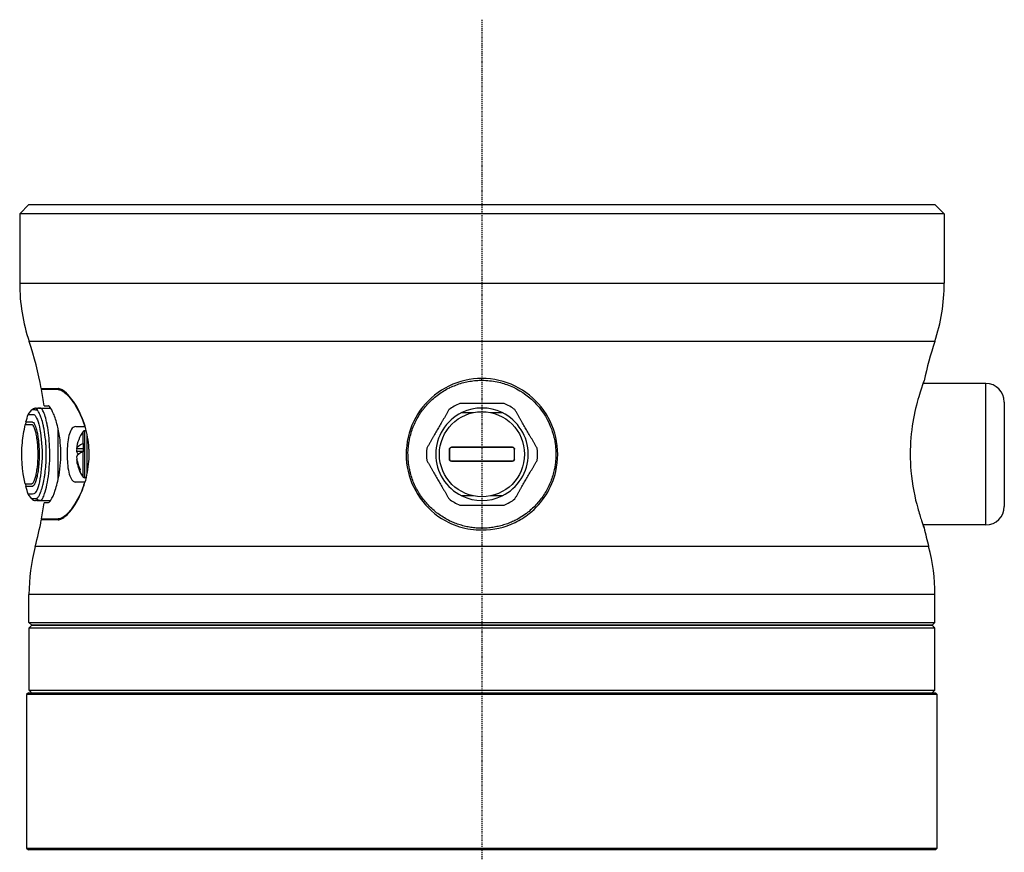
# Model space of a CAD drawing. Header units: millimetres. Extents: x 0 to 7374, y 0 to 4200.
# Tile 510 of 656: x 2853 to 2960, y 2978 to 3068. Entities that reach past the tile are written whole.
import ezdxf

# ---------------------------------------------------------------- set-up
doc = ezdxf.new("R2010")
doc.units = ezdxf.units.MM
doc.header["$LTSCALE"] = 0.2
doc.linetypes.add('CENTER2', pattern=[1.125, 0.75, -0.125, 0.125, -0.125])
doc.layers.add('02_Center Line', color=1, linetype='CENTER2')

# ---------------------------------------------------------------- blocks, each defined once
blk = doc.blocks.new('A$Ceaf76b09')
for p, q in [((18, 2141), (17, 2140)), ((18, 2141), (116, 2141)), ((116, 2141), (117, 2140)), ((117, 2140), (17, 2140)), ((17, 2140), (17, 2132.5)), ((117, 2140), (117, 2132.5)), ((17, 2132.5), (117, 2132.5)), ((115.98, 2126.18), (18.02, 2126.18)), ((67, 2122), (67, 2122.2)), ((121.5, 2121.65), (114.72, 2121.65)), ((121.5, 2106.35), (121.5, 2121.65)), ((19.34, 2121.1), (21.15, 2121.1)), ((21.17, 2121), (19.36, 2121)), ((21.52, 2121), (21.17, 2121)), ((123.5, 2119.65), (123.5, 2108.35)), ((17.92, 2118.3), (18.32, 2118.81)), ((18.78, 2119), (18.95, 2119)), ((19.12, 2119), (19.17, 2119)), ((19.22, 2119), (19.17, 2119)), ((19.23, 2119), (20.35, 2119)), ((19.64, 2119.25), (20.07, 2119.25)), ((21.15, 2111.2), (21.15, 2116.8)), ((23.06, 2117), (24.03, 2117)), ((23.85, 2115.16), (23.85, 2116.46)), ((24.02, 2116.55), (24.02, 2111.45)), ((24.2, 2116.55), (24.02, 2116.55)), ((24.03, 2117), (24.08, 2117)), ((23.9, 2114.29), (23.9, 2115.17)), ((24.3, 2111.89), (24.3, 2116.11)), ((23.9, 2114.58), (23.15, 2114.58)), ((23.9, 2114.31), (23.15, 2114.31)), ((23.85, 2111.54), (23.85, 2114.27)), ((24.5, 2113.44), (24.5, 2114.56)), ((63.49, 2114.55), (63.49, 2113.45)), ((63.5, 2113.45), (63.5, 2114.55)), ((70.3, 2114.76), (63.7, 2114.76)), ((63.7, 2114.75), (70.3, 2114.75)), ((70.5, 2114.55), (70.5, 2113.45)), ((70.51, 2113.45), (70.51, 2114.55)), ((23.19, 2113.42), (23.15, 2113.42)), ((70.3, 2113.25), (63.7, 2113.25)), ((63.7, 2113.24), (70.3, 2113.24)), ((24.03, 2111), (23.06, 2111)), ((24.2, 2111.45), (24.02, 2111.45)), ((24.08, 2111), (24.03, 2111)), ((18.32, 2109.19), (17.92, 2109.7)), ((18.87, 2109), (18.72, 2109)), ((18.95, 2109), (18.87, 2109)), ((19.17, 2109), (19.12, 2109)), ((19.18, 2109), (19.22, 2109)), ((19.23, 2109), (19.23, 2109)), ((19.23, 2109), (20.35, 2109)), ((20.07, 2108.75), (19.64, 2108.75)), ((21.15, 2106.9), (19.34, 2106.9)), ((19.36, 2107), (21.17, 2107)), ((21.52, 2107), (21.17, 2107)), ((121.5, 2106.35), (114.72, 2106.35)), ((115.32, 2104.01), (18.68, 2104.01)), ((116, 2098.83), (18, 2098.83)), ((18, 2095.8), (18, 2098.83)), ((116, 2095.8), (116, 2098.83)), ((18, 2095.8), (116, 2095.8)), ((18.3, 2095.5), (18, 2095.8)), ((18, 2095.2), (18, 2088.5)), ((116, 2095.2), (18, 2095.2)), ((115.7, 2095.5), (18.3, 2095.5)), ((18.3, 2095.5), (115.7, 2095.5)), ((115.7, 2095.5), (116, 2095.8)), ((116, 2088.5), (116, 2095.2)), ((18, 2088.5), (116, 2088.5)), ((17.95, 2088.2), (17.75, 2088)), ((17.75, 2088), (17.75, 2071.4)), ((116.25, 2088), (17.75, 2088)), ((17.95, 2088.2), (17.95, 2088.2)), ((17.95, 2088.2), (116.05, 2088.2)), ((116.25, 2088), (116.05, 2088.2)), ((116.05, 2088.2), (116.05, 2088.2)), ((116.25, 2071.4), (116.25, 2088)), ((17.75, 2071.4), (17.95, 2071.2)), ((17.75, 2071.4), (116.25, 2071.4)), ((17.95, 2071.2), (17.95, 2071.2)), ((116.05, 2071.2), (17.95, 2071.2)), ((116.05, 2071.2), (116.25, 2071.4)), ((116.05, 2071.2), (116.05, 2071.2))]:
    blk.add_line(p, q)
blk.add_circle((67, 2114), 4.6)
for centre, radius, start, end in [((37, 2132.5), 20, 180, 198.4221), ((97, 2132.5), 20, 341.5779, 0), ((-18.54, 2114), 38.54, 10.6154, 18.4221), ((152.54, 2114), 38.54, 161.5779, 168.1025), ((121.5, 2119.65), 2, 0, 90), ((-18.54, 2114), 38.54, 7.829, 10.4642), ((67, 2114), 6, 113.5565, 126.4435), ((67, 2114), 6, 53.5565, 66.4435), ((67, 2114), 5, 115.8419, 244.1581), ((67, 2114), 5, 64.1581, 115.8419), ((67, 2114), 5, 295.8419, 64.1581), ((17.34, 2117.43), 0.35, 319.6572, 12.1362), ((27.5, 2114), 4.4, 145.9771, 159.1747), ((24.02, 2116.35), 0.2, 90, 145.9771), ((67, 2114), 6, 173.5565, 186.4435), ((67, 2114), 6, 353.5565, 6.4435), ((27.5, 2114), 4.4, 200.8253, 214.0229), ((24.02, 2111.65), 0.2, 214.0229, 270), ((17.34, 2110.57), 0.35, 347.8638, 40.3422), ((-18.54, 2114), 38.54, 349.5358, 352.171), ((67, 2114), 6, 233.5565, 246.4435), ((67, 2114), 5, 244.1581, 295.8419), ((67, 2114), 6, 293.5565, 306.4435), ((121.5, 2108.35), 2, 270, 0), ((-18.54, 2114), 38.54, 344.9802, 349.3846), ((152.54, 2114), 38.54, 191.8963, 195.0198), ((38, 2098.83), 20, 164.9802, 180), ((96, 2098.83), 20, 0, 15.0198)]:
    blk.add_arc(centre, radius, start, end)
for centre, major_axis, ratio, start_param, end_param in [((19.17, 2118.5), (-0.002, 0.5), 0.988949, 6.280113, 7.249911), ((27.5, 2114.14), (-4.38, 0), 0.955293, 5.934654, 6.177288), ((27.5, 2114.44), (-4.38, 0), 0.295662, 5.697677, 6.177288), ((27.5, 2113.86), (-4.38, 0), 0.955293, 6.111212, 6.177288), ((27.5, 2114.44), (-4.38, 0), 0.295662, 0.105897, 0.348531), ((27.5, 2113.56), (-4.38, 0), 0.295662, 5.697677, 6.177288), ((63.49, 2114.55), (0.01, 0), 0.052387, 0, 1.893438), ((63.7, 2114.76), (0, -0.01), 0.298808, 4.643681, 6.283185), ((27.5, 2114.14), (-4.38, 0), 0.955293, 0.105897, 0.436529), ((27.5, 2113.86), (-4.38, 0), 0.955293, 0.105897, 0.436529), ((63.49, 2113.45), (0.01, 0), 0.052387, 4.389747, 6.283185), ((63.7, 2113.24), (0, 0.01), 0.298808, 0, 1.639504), ((27.5, 2112.23), (-3.99, 0), 0.295662, 6.167073, 6.399298), ((18.66, 2109.39), (0.398, -0.192), 0.854562, 4.195397, 5.227472), ((18.66, 2109.39), (0.398, -0.192), 0.854562, 5.227472, 5.229381)]:
    blk.add_ellipse(centre, major_axis=major_axis, ratio=ratio, start_param=start_param, end_param=end_param)
for points, knots in [([(67, 2122.2), (65.76, 2122.2), (63.3, 2121.62), (60.38, 2119.29), (58.74, 2115.92), (58.73, 2110.8), (61.77, 2107), (65.35, 2105.89), (66.59, 2105.81), (67, 2105.81)], [0, 0, 0, 0, 0.3636, 0.727201, 1.090801, 1.454402, 2.181602, 2.424003, 2.545461, 2.545461, 2.545461, 2.545461]), ([(75, 2114), (75, 2113.82), (74.99, 2113.64), (74.98, 2113.47), (74.97, 2113.29), (74.95, 2113.11), (74.93, 2112.94), (74.91, 2112.77), (74.88, 2112.59), (74.84, 2112.42), (74.83, 2112.34), (74.81, 2112.26), (74.79, 2112.18), (74.74, 2111.96), (74.68, 2111.74), (74.61, 2111.53), (74.54, 2111.32), (74.46, 2111.11), (74.38, 2110.9), (74.29, 2110.7), (74.2, 2110.5), (74.09, 2110.3), (73.99, 2110.11), (73.88, 2109.91), (73.76, 2109.72), (73.64, 2109.53), (73.51, 2109.35), (73.37, 2109.17), (73.24, 2108.99), (73.1, 2108.82), (72.95, 2108.65), (72.8, 2108.48), (72.64, 2108.32), (72.47, 2108.17), (72.31, 2108.01), (72.14, 2107.86), (71.96, 2107.72), (71.75, 2107.56), (71.54, 2107.4), (71.31, 2107.26), (71.09, 2107.12), (70.86, 2106.99), (70.62, 2106.87), (70.57, 2106.84), (70.51, 2106.81), (70.45, 2106.78), (70.27, 2106.7), (70.09, 2106.62), (69.91, 2106.55), (69.72, 2106.47), (69.53, 2106.41), (69.34, 2106.35), (69.15, 2106.29), (68.96, 2106.24), (68.77, 2106.2), (68.57, 2106.16), (68.38, 2106.12), (68.18, 2106.09), (67.98, 2106.06), (67.78, 2106.04), (67.58, 2106.02), (67.39, 2106.01), (67.19, 2106), (66.99, 2106), (66.79, 2106), (66.59, 2106.01), (66.39, 2106.02), (66.19, 2106.04), (66, 2106.06), (65.81, 2106.09), (65.61, 2106.12), (65.41, 2106.15), (65.21, 2106.2), (65.02, 2106.24), (64.82, 2106.3), (64.63, 2106.36), (64.44, 2106.42), (64.25, 2106.48), (64.06, 2106.56), (63.88, 2106.63), (63.71, 2106.7), (63.54, 2106.78), (63.33, 2106.88), (63.13, 2106.99), (62.94, 2107.11), (62.74, 2107.22), (62.55, 2107.35), (62.37, 2107.48), (62.18, 2107.61), (62, 2107.75), (61.83, 2107.9), (61.66, 2108.04), (61.49, 2108.2), (61.33, 2108.36), (61.17, 2108.52), (61.02, 2108.69), (60.88, 2108.86), (60.73, 2109.03), (60.59, 2109.21), (60.46, 2109.4), (60.33, 2109.58), (60.21, 2109.77), (60.1, 2109.96), (59.98, 2110.16), (59.88, 2110.36), (59.78, 2110.56), (59.68, 2110.76), (59.59, 2110.97), (59.52, 2111.18), (59.44, 2111.38), (59.37, 2111.6), (59.3, 2111.81), (59.27, 2111.94), (59.24, 2112.06), (59.21, 2112.19), (59.17, 2112.36), (59.14, 2112.52), (59.11, 2112.69), (59.08, 2112.86), (59.06, 2113.03), (59.04, 2113.2), (59.02, 2113.37), (59.01, 2113.54), (59.01, 2113.71), (59, 2113.88), (59, 2114.06), (59, 2114.24), (59.01, 2114.41), (59.02, 2114.58), (59.04, 2114.75), (59.05, 2114.92), (59.07, 2115.09), (59.1, 2115.26), (59.13, 2115.43), (59.16, 2115.59), (59.2, 2115.76), (59.2, 2115.78), (59.2, 2115.8), (59.21, 2115.81), (59.26, 2116.03), (59.32, 2116.25), (59.39, 2116.47), (59.46, 2116.69), (59.54, 2116.9), (59.63, 2117.11), (59.72, 2117.32), (59.82, 2117.53), (59.92, 2117.73), (60.03, 2117.93), (60.15, 2118.13), (60.27, 2118.33), (60.4, 2118.52), (60.53, 2118.71), (60.67, 2118.89), (60.7, 2118.94), (60.74, 2118.98), (60.77, 2119.02), (60.92, 2119.2), (61.07, 2119.37), (61.23, 2119.54), (61.39, 2119.71), (61.57, 2119.88), (61.75, 2120.04), (61.92, 2120.19), (62.1, 2120.33), (62.29, 2120.47), (62.48, 2120.6), (62.67, 2120.73), (62.87, 2120.85), (63.06, 2120.97), (63.27, 2121.08), (63.48, 2121.18), (63.5, 2121.19), (63.52, 2121.2), (63.54, 2121.21), (63.75, 2121.31), (63.96, 2121.4), (64.18, 2121.48), (64.4, 2121.57), (64.63, 2121.64), (64.86, 2121.71), (65.08, 2121.77), (65.3, 2121.82), (65.52, 2121.86), (65.75, 2121.9), (65.97, 2121.94), (66.2, 2121.96), (66.43, 2121.98), (66.65, 2122), (66.88, 2122), (66.92, 2122), (66.96, 2122), (67, 2122)], [-3.818301, -3.818301, -3.818301, -3.818301, -3.765659, -3.765659, -3.765659, -3.713004, -3.713004, -3.713004, -3.660299, -3.660299, -3.660299, -3.636004, -3.636004, -3.636004, -3.567829, -3.567829, -3.567829, -3.500803, -3.500803, -3.500803, -3.433482, -3.433482, -3.433482, -3.365891, -3.365891, -3.365891, -3.297069, -3.297069, -3.297069, -3.228939, -3.228939, -3.228939, -3.159771, -3.159771, -3.159771, -3.090603, -3.090603, -3.090603, -3.009345, -3.009345, -3.009345, -2.927961, -2.927961, -2.927961, -2.908803, -2.908803, -2.908803, -2.847955, -2.847955, -2.847955, -2.787155, -2.787155, -2.787155, -2.726395, -2.726395, -2.726395, -2.665664, -2.665664, -2.665664, -2.604946, -2.604946, -2.604946, -2.544238, -2.544238, -2.544238, -2.483514, -2.483514, -2.483514, -2.424003, -2.424003, -2.424003, -2.362505, -2.362505, -2.362505, -2.300991, -2.300991, -2.300991, -2.239419, -2.239419, -2.239419, -2.181602, -2.181602, -2.181602, -2.112138, -2.112138, -2.112138, -2.042646, -2.042646, -2.042646, -1.973185, -1.973185, -1.973185, -1.903887, -1.903887, -1.903887, -1.834754, -1.834754, -1.834754, -1.765835, -1.765835, -1.765835, -1.697175, -1.697175, -1.697175, -1.628984, -1.628984, -1.628984, -1.561097, -1.561097, -1.561097, -1.49372, -1.49372, -1.49372, -1.454402, -1.454402, -1.454402, -1.403469, -1.403469, -1.403469, -1.352578, -1.352578, -1.352578, -1.301714, -1.301714, -1.301714, -1.248986, -1.248986, -1.248986, -1.198123, -1.198123, -1.198123, -1.147252, -1.147252, -1.147252, -1.096342, -1.096342, -1.096342, -1.090801, -1.090801, -1.090801, -1.022692, -1.022692, -1.022692, -0.953977, -0.953977, -0.953977, -0.884447, -0.884447, -0.884447, -0.814488, -0.814488, -0.814488, -0.744003, -0.744003, -0.744003, -0.727201, -0.727201, -0.727201, -0.656927, -0.656927, -0.656927, -0.583596, -0.583596, -0.583596, -0.51284, -0.51284, -0.51284, -0.442024, -0.442024, -0.442024, -0.371225, -0.371225, -0.371225, -0.3636, -0.3636, -0.3636, -0.293286, -0.293286, -0.293286, -0.219965, -0.219965, -0.219965, -0.150336, -0.150336, -0.150336, -0.081024, -0.081024, -0.081024, -0.012215, -0.012215, -0.012215, 0, 0, 0, 0]), ([(67, 2105.81), (68.24, 2105.81), (70.09, 2106.23), (73.2, 2108.19), (75.27, 2111.43), (75.26, 2115.91), (73.62, 2119.29), (70.72, 2121.62), (68.24, 2122.2), (67, 2122.2)], [2.545595, 2.545595, 2.545595, 2.545595, 2.908803, 3.090603, 3.636004, 3.999605, 4.363205, 4.726805, 5.090406, 5.090406, 5.090406, 5.090406]), ([(67, 2122), (67.55, 2122), (68.1, 2121.94), (69.12, 2121.73), (69.59, 2121.58), (71.01, 2121), (71.89, 2120.41), (73.39, 2118.93), (73.99, 2118.04), (74.55, 2116.67), (74.68, 2116.27), (74.82, 2115.69), (74.86, 2115.51), (74.94, 2115.05), (74.97, 2114.77), (75, 2114.33), (75, 2114.16), (75, 2114)], [-1.267266, -1.267266, -1.267266, -1.267266, -1.101744, -1.101744, -0.954787, -0.954787, -0.637614, -0.637614, -0.314912, -0.314912, -0.188268, -0.188268, -0.134609, -0.134609, -0.049442, -0.049442, -0.000035, -0.000035, -0.000035, -0.000035]), ([(114.83, 2121.95), (114.83, 2121.95), (114.61, 2121.39), (113.89, 2119.13), (113.3, 2115.86), (113.3, 2111.73), (113.99, 2108.54), (114.57, 2106.75), (114.8, 2106.14), (114.83, 2106.05), (114.83, 2106.05)], [0, 0, 0, 0, 0.352031, 0.704063, 1.056094, 1.408126, 1.877501, 2.112189, 2.346877, 2.464594, 2.464594, 2.464594, 2.464594]), ([(21.15, 2106.9), (21.27, 2106.9), (21.4, 2106.94), (21.84, 2107.16), (22.2, 2107.49), (22.95, 2108.45), (23.35, 2109.1), (23.96, 2110.54), (24.19, 2111.28), (24.47, 2112.81), (24.54, 2113.58), (24.48, 2115.18), (24.36, 2115.97), (23.93, 2117.59), (23.6, 2118.36), (22.86, 2119.7), (22.45, 2120.24), (21.75, 2120.9), (21.45, 2121.08), (21.2, 2121.1), (21.18, 2121.1), (21.16, 2121.1), (21.15, 2121.1)], [-2.332693, -2.332693, -2.332693, -2.332693, -2.202735, -2.202735, -1.916104, -1.916104, -1.608527, -1.608527, -1.354536, -1.354536, -1.120771, -1.120771, -0.873344, -0.873344, -0.579348, -0.579348, -0.265611, -0.265611, 0, 0, 0, 0.018978, 0.018978, 0.018978, 0.018978]), ([(21.17, 2121), (21.34, 2121), (21.54, 2120.92), (22.12, 2120.51), (22.52, 2120.07), (23.29, 2118.88), (23.65, 2118.15), (23.97, 2117.2), (24, 2117.1), (24.03, 2117)], [0.080981, 0.080981, 0.080981, 0.080981, 0.2730773, 0.2730773, 0.5859679, 0.5859679, 0.8880101, 0.8880101, 0.922743, 0.922743, 0.922743, 0.922743]), ([(17.92, 2118.3), (17.93, 2118.3), (17.99, 2118.3), (18.14, 2118.3), (18.19, 2118.3), (18.3, 2118.3), (18.34, 2118.3), (18.42, 2118.3), (18.47, 2118.31), (18.63, 2118.26), (18.73, 2118.14), (18.94, 2117.68), (19.04, 2117.37), (19.3, 2116.19), (19.42, 2115.1), (19.42, 2112.9), (19.3, 2111.81), (18.95, 2110.24), (18.73, 2109.75), (18.42, 2109.69), (18.33, 2109.7), (18.19, 2109.7), (18.14, 2109.7), (17.99, 2109.7), (17.93, 2109.7), (17.92, 2109.7)], [0, 0, 0, 0, 0.125, 0.125, 0.1875, 0.1875, 0.21875, 0.21875, 0.25, 0.25, 0.3125, 0.3125, 0.375, 0.375, 0.5, 0.5, 0.625, 0.625, 0.75, 0.75, 0.8125, 0.8125, 0.875, 0.875, 1, 1, 1, 1]), ([(18.76, 2118.78), (18.75, 2118.78), (18.72, 2118.78), (18.69, 2118.79), (18.65, 2118.79), (18.61, 2118.79), (18.57, 2118.79), (18.53, 2118.79), (18.5, 2118.79), (18.48, 2118.79), (18.47, 2118.79), (18.46, 2118.79), (18.45, 2118.8), (18.44, 2118.8), (18.44, 2118.8), (18.43, 2118.8), (18.36, 2118.8), (18.32, 2118.81), (18.32, 2118.81)], [0, 0, 0, 0, 0.125, 0.125, 0.125, 0.25, 0.25, 0.25, 0.375, 0.375, 0.375, 0.4375, 0.4375, 0.4375, 0.5, 0.5, 0.5, 1, 1, 1, 1]), ([(18.81, 2109.23), (18.82, 2109.23), (18.82, 2109.23), (18.84, 2109.23), (18.84, 2109.23), (18.85, 2109.24), (18.86, 2109.24), (18.87, 2109.25), (18.89, 2109.25), (18.89, 2109.26), (18.9, 2109.26), (18.9, 2109.26), (18.9, 2109.27), (18.91, 2109.27), (18.91, 2109.27), (18.92, 2109.28), (18.94, 2109.3), (18.97, 2109.32), (18.98, 2109.33), (18.99, 2109.35), (19.02, 2109.38), (19.05, 2109.42), (19.06, 2109.45), (19.08, 2109.47), (19.1, 2109.5), (19.1, 2109.5), (19.1, 2109.51), (19.1, 2109.51), (19.12, 2109.54), (19.14, 2109.58), (19.16, 2109.61), (19.2, 2109.71), (19.25, 2109.83), (19.3, 2109.96), (19.31, 2109.99), (19.32, 2110.02), (19.33, 2110.05), (19.36, 2110.14), (19.39, 2110.23), (19.42, 2110.33), (19.45, 2110.43), (19.48, 2110.57), (19.5, 2110.64), (19.54, 2110.79), (19.6, 2111.03), (19.65, 2111.35), (19.68, 2111.52), (19.71, 2111.67), (19.73, 2111.81), (19.74, 2111.9), (19.75, 2111.97), (19.76, 2112.06), (19.76, 2112.09), (19.77, 2112.13), (19.77, 2112.17), (19.84, 2112.74), (19.88, 2113.37), (19.88, 2113.99), (19.88, 2114.15), (19.87, 2114.31), (19.87, 2114.46), (19.87, 2114.54), (19.87, 2114.62), (19.86, 2114.69), (19.86, 2114.71), (19.86, 2114.73), (19.86, 2114.75), (19.86, 2114.82), (19.85, 2114.9), (19.85, 2114.93), (19.85, 2114.99), (19.84, 2115.09), (19.83, 2115.24), (19.82, 2115.32), (19.82, 2115.41), (19.81, 2115.5), (19.8, 2115.6), (19.78, 2115.74), (19.77, 2115.82), (19.73, 2116.24), (19.66, 2116.63), (19.59, 2116.98), (19.58, 2117.05), (19.56, 2117.12), (19.55, 2117.19), (19.54, 2117.22), (19.53, 2117.25), (19.52, 2117.28), (19.52, 2117.31), (19.51, 2117.33), (19.51, 2117.36), (19.44, 2117.61), (19.37, 2117.84), (19.3, 2118.03), (19.25, 2118.17), (19.2, 2118.29), (19.15, 2118.39), (19.12, 2118.46), (19.08, 2118.52), (19.05, 2118.58), (18.97, 2118.7), (18.89, 2118.76), (18.81, 2118.77)], [0, 0, 0, 0, 0.015625, 0.015625, 0.015625, 0.023437, 0.023437, 0.023437, 0.03125, 0.03125, 0.03125, 0.034263, 0.034263, 0.034263, 0.040481, 0.040481, 0.040481, 0.0625, 0.0625, 0.0625, 0.09375, 0.09375, 0.09375, 0.109375, 0.109375, 0.109375, 0.110229, 0.110229, 0.110229, 0.125, 0.125, 0.125, 0.176377, 0.176377, 0.176377, 0.1875, 0.1875, 0.1875, 0.21875, 0.21875, 0.21875, 0.25, 0.25, 0.25, 0.3125, 0.3125, 0.3125, 0.34375, 0.34375, 0.34375, 0.365896, 0.365896, 0.365896, 0.375, 0.375, 0.375, 0.5, 0.5, 0.5, 0.53125, 0.53125, 0.53125, 0.546875, 0.546875, 0.546875, 0.550114, 0.550114, 0.550114, 0.5625, 0.5625, 0.5625, 0.59375, 0.59375, 0.59375, 0.609375, 0.609375, 0.609375, 0.625, 0.625, 0.625, 0.716136, 0.716136, 0.716136, 0.734447, 0.734447, 0.734447, 0.743275, 0.743275, 0.743275, 0.75, 0.75, 0.75, 0.822754, 0.822754, 0.822754, 0.875, 0.875, 0.875, 0.912582, 0.912582, 0.912582, 1, 1, 1, 1]), ([(19.23, 2109), (19.25, 2109), (19.28, 2109.01), (19.31, 2109.02), (19.31, 2109.03), (19.31, 2109.03), (19.31, 2109.03), (19.32, 2109.03), (19.33, 2109.04), (19.33, 2109.04), (19.39, 2109.09), (19.45, 2109.16), (19.51, 2109.27), (19.57, 2109.39), (19.64, 2109.55), (19.7, 2109.74), (19.87, 2110.26), (20.04, 2111.03), (20.14, 2111.94), (20.24, 2112.82), (20.28, 2113.83), (20.24, 2114.79), (20.2, 2115.65), (20.11, 2116.48), (19.98, 2117.15), (19.97, 2117.22), (19.95, 2117.3), (19.94, 2117.37), (19.93, 2117.4), (19.92, 2117.44), (19.91, 2117.47), (19.85, 2117.77), (19.78, 2118.03), (19.71, 2118.25), (19.62, 2118.5), (19.54, 2118.69), (19.46, 2118.81), (19.38, 2118.94), (19.3, 2119), (19.23, 2119)], [0, 0, 0, 0, 0.0312973, 0.0312973, 0.0312973, 0.0347747, 0.0347747, 0.0347747, 0.0418615, 0.0418615, 0.0418615, 0.1056421, 0.1056421, 0.1056421, 0.1765095, 0.1765095, 0.1765095, 0.3663523, 0.3663523, 0.3663523, 0.5500168, 0.5500168, 0.5500168, 0.7153148, 0.7153148, 0.7153148, 0.7336812, 0.7336812, 0.7336812, 0.7425742, 0.7425742, 0.7425742, 0.822611, 0.822611, 0.822611, 0.9125449, 0.9125449, 0.9125449, 1, 1, 1, 1]), ([(20.07, 2108.75), (20.15, 2108.75), (20.25, 2108.85), (20.52, 2109.27), (20.69, 2109.63), (21, 2110.57), (21.15, 2111.12), (21.33, 2112.17), (21.39, 2112.63), (21.45, 2113.5), (21.46, 2113.9), (21.44, 2114.73), (21.41, 2115.15), (21.3, 2116.11), (21.2, 2116.63), (20.95, 2117.6), (20.81, 2118.04), (20.53, 2118.69), (20.41, 2118.93), (20.21, 2119.19), (20.13, 2119.25), (20.07, 2119.25)], [0.026321, 0.026321, 0.026321, 0.026321, 0.20401, 0.20401, 0.422045, 0.422045, 0.631143, 0.631143, 0.776294, 0.776294, 0.896957, 0.896957, 1.025541, 1.025541, 1.200241, 1.200241, 1.394706, 1.394706, 1.567254, 1.567254, 1.706543, 1.706543, 1.706543, 1.706543]), ([(17.68, 2117.5), (17.68, 2117.5), (17.69, 2117.5), (17.7, 2117.5), (17.7, 2117.5), (17.71, 2117.5), (17.73, 2117.5), (17.74, 2117.5), (17.75, 2117.5), (17.77, 2117.5), (17.78, 2117.5), (17.79, 2117.5), (17.8, 2117.5), (17.81, 2117.5), (17.82, 2117.5), (17.83, 2117.5), (17.84, 2117.5), (17.85, 2117.5), (17.87, 2117.5), (17.88, 2117.5), (17.9, 2117.5), (17.91, 2117.5), (17.92, 2117.5), (17.93, 2117.5), (17.95, 2117.5), (17.96, 2117.5), (17.99, 2117.5), (18, 2117.5), (18.03, 2117.5), (18.07, 2117.5), (18.11, 2117.5), (18.13, 2117.5), (18.16, 2117.5), (18.18, 2117.5), (18.2, 2117.5), (18.23, 2117.5), (18.25, 2117.5), (18.25, 2117.5), (18.25, 2117.5), (18.25, 2117.5), (18.26, 2117.5), (18.27, 2117.5), (18.29, 2117.5), (18.3, 2117.5), (18.31, 2117.5), (18.32, 2117.5), (18.35, 2117.5), (18.37, 2117.5), (18.4, 2117.48), (18.4, 2117.48), (18.4, 2117.48), (18.4, 2117.48), (18.45, 2117.46), (18.51, 2117.4), (18.55, 2117.34), (18.55, 2117.34), (18.55, 2117.34), (18.55, 2117.34), (18.59, 2117.28), (18.64, 2117.19), (18.68, 2117.08), (18.71, 2117.02), (18.73, 2116.95), (18.75, 2116.88), (18.78, 2116.8), (18.81, 2116.7), (18.82, 2116.63), (18.84, 2116.54), (18.86, 2116.46), (18.89, 2116.36), (18.9, 2116.29), (18.92, 2116.21), (18.93, 2116.13), (18.95, 2116.03), (18.96, 2115.92), (18.98, 2115.81), (19, 2115.7), (19.02, 2115.55), (19.03, 2115.45), (19.04, 2115.32), (19.05, 2115.18), (19.06, 2115.03), (19.09, 2114.72), (19.1, 2114.37), (19.1, 2114), (19.1, 2113.73), (19.1, 2113.47), (19.08, 2113.23), (19.07, 2113.11), (19.07, 2112.99), (19.06, 2112.88), (19.05, 2112.77), (19.04, 2112.69), (19.03, 2112.56), (19, 2112.3), (18.97, 2112.07), (18.93, 2111.87), (18.91, 2111.78), (18.9, 2111.69), (18.88, 2111.6), (18.86, 2111.52), (18.85, 2111.47), (18.83, 2111.38), (18.78, 2111.19), (18.73, 2111.04), (18.68, 2110.92), (18.64, 2110.81), (18.6, 2110.74), (18.55, 2110.66), (18.55, 2110.66), (18.55, 2110.66), (18.55, 2110.66), (18.5, 2110.59), (18.44, 2110.54), (18.4, 2110.52), (18.4, 2110.52), (18.4, 2110.52), (18.4, 2110.52), (18.39, 2110.51), (18.38, 2110.51), (18.37, 2110.5), (18.35, 2110.5), (18.33, 2110.5), (18.32, 2110.5), (18.31, 2110.5), (18.27, 2110.5), (18.25, 2110.5), (18.25, 2110.5), (18.25, 2110.5), (18.25, 2110.5), (18.21, 2110.5), (18.16, 2110.5), (18.11, 2110.5), (18.09, 2110.5), (18.07, 2110.5), (18.05, 2110.5), (18.04, 2110.5), (18.02, 2110.5), (18, 2110.5), (17.96, 2110.5), (17.92, 2110.5), (17.9, 2110.5), (17.88, 2110.5), (17.87, 2110.5), (17.86, 2110.5), (17.85, 2110.5), (17.85, 2110.5), (17.83, 2110.5), (17.81, 2110.5), (17.79, 2110.5), (17.77, 2110.5), (17.75, 2110.5), (17.74, 2110.5), (17.73, 2110.5), (17.7, 2110.5), (17.68, 2110.5), (17.68, 2110.5)], [0, 0, 0, 0, 0.03125, 0.03125, 0.03125, 0.0625, 0.0625, 0.0625, 0.09375, 0.09375, 0.09375, 0.109375, 0.109375, 0.109375, 0.124617, 0.124617, 0.124617, 0.140625, 0.140625, 0.140625, 0.15625, 0.15625, 0.15625, 0.171875, 0.171875, 0.171875, 0.1875, 0.1875, 0.1875, 0.21875, 0.21875, 0.21875, 0.234375, 0.234375, 0.234375, 0.249093, 0.249093, 0.249093, 0.25, 0.25, 0.25, 0.257812, 0.257812, 0.257812, 0.265625, 0.265625, 0.265625, 0.280529, 0.280529, 0.280529, 0.28125, 0.28125, 0.28125, 0.31179, 0.31179, 0.31179, 0.3125, 0.3125, 0.3125, 0.34375, 0.34375, 0.34375, 0.359375, 0.359375, 0.359375, 0.374535, 0.374535, 0.374535, 0.392734, 0.392734, 0.392734, 0.40625, 0.40625, 0.40625, 0.421875, 0.421875, 0.421875, 0.437279, 0.437279, 0.437279, 0.457395, 0.457395, 0.457395, 0.5, 0.5, 0.5, 0.53125, 0.53125, 0.53125, 0.546875, 0.546875, 0.546875, 0.5625, 0.5625, 0.5625, 0.59375, 0.59375, 0.59375, 0.609375, 0.609375, 0.609375, 0.625, 0.625, 0.625, 0.65625, 0.65625, 0.65625, 0.6875, 0.6875, 0.6875, 0.688071, 0.688071, 0.688071, 0.71875, 0.71875, 0.71875, 0.719545, 0.719545, 0.719545, 0.726563, 0.726563, 0.726563, 0.734375, 0.734375, 0.734375, 0.75, 0.75, 0.75, 0.750841, 0.750841, 0.750841, 0.78125, 0.78125, 0.78125, 0.796875, 0.796875, 0.796875, 0.8125, 0.8125, 0.8125, 0.84375, 0.84375, 0.84375, 0.859375, 0.859375, 0.859375, 0.875, 0.875, 0.875, 0.90625, 0.90625, 0.90625, 0.9375, 0.9375, 0.9375, 1, 1, 1, 1]), ([(17.61, 2110.8), (17.26, 2112.24), (17.15, 2113.76), (17.35, 2115.9), (17.46, 2116.56), (17.61, 2117.2)], [0, 0, 0, 0, 0.4452289, 0.4452289, 0.6437816, 0.6437816, 0.6437816, 0.6437816]), ([(17.61, 2110.8), (17.61, 2110.8), (17.62, 2110.8), (17.66, 2110.8), (17.67, 2110.8), (17.7, 2110.8), (17.71, 2110.8), (17.73, 2110.8), (17.74, 2110.8), (17.77, 2110.8), (17.79, 2110.8), (17.82, 2110.8), (17.84, 2110.8), (17.86, 2110.8), (17.87, 2110.8), (17.89, 2110.8), (17.91, 2110.8), (17.92, 2110.8), (17.93, 2110.8), (17.97, 2110.8), (18, 2110.8), (18.07, 2110.8), (18.1, 2110.8), (18.19, 2110.8), (18.25, 2110.8), (18.32, 2110.8), (18.34, 2110.81), (18.39, 2110.84), (18.43, 2110.87), (18.49, 2110.94), (18.53, 2111.01), (18.6, 2111.16), (18.62, 2111.22), (18.67, 2111.36), (18.7, 2111.46), (18.75, 2111.64), (18.79, 2111.79), (18.84, 2112.07), (18.85, 2112.17), (18.89, 2112.38), (18.9, 2112.52), (18.96, 2113.01), (18.99, 2113.47), (18.99, 2114.27), (18.98, 2114.52), (18.96, 2114.86), (18.96, 2114.97), (18.94, 2115.18), (18.93, 2115.25), (18.89, 2115.63), (18.85, 2115.84), (18.8, 2116.12), (18.79, 2116.2), (18.75, 2116.35), (18.74, 2116.4), (18.67, 2116.65), (18.62, 2116.79), (18.55, 2116.94), (18.53, 2116.98), (18.49, 2117.05), (18.47, 2117.07), (18.42, 2117.14), (18.39, 2117.16), (18.36, 2117.18), (18.34, 2117.19), (18.32, 2117.2), (18.3, 2117.2), (18.29, 2117.2), (18.25, 2117.2), (18.19, 2117.2), (18.17, 2117.2), (18.13, 2117.2), (18.11, 2117.2), (18.07, 2117.2), (18.05, 2117.2), (17.99, 2117.2), (17.97, 2117.2), (17.94, 2117.2), (17.93, 2117.2), (17.92, 2117.2), (17.92, 2117.2), (17.87, 2117.2), (17.84, 2117.2), (17.8, 2117.2), (17.79, 2117.2), (17.77, 2117.2), (17.76, 2117.2), (17.7, 2117.2), (17.67, 2117.2), (17.62, 2117.2), (17.61, 2117.2), (17.61, 2117.2)], [0, 0, 0, 0, 0.0625, 0.0625, 0.09375, 0.09375, 0.109375, 0.109375, 0.125, 0.125, 0.15625, 0.15625, 0.171875, 0.171875, 0.179688, 0.179688, 0.1875, 0.1875, 0.203125, 0.203125, 0.21875, 0.21875, 0.25, 0.25, 0.28125, 0.28125, 0.296875, 0.296875, 0.3125, 0.3125, 0.34375, 0.34375, 0.359375, 0.359375, 0.375, 0.375, 0.40625, 0.40625, 0.421875, 0.421875, 0.4375, 0.4375, 0.5, 0.5, 0.53125, 0.53125, 0.546875, 0.546875, 0.5625, 0.5625, 0.59375, 0.59375, 0.609375, 0.609375, 0.625, 0.625, 0.65625, 0.65625, 0.671875, 0.671875, 0.6875, 0.6875, 0.703125, 0.703125, 0.710937, 0.710937, 0.71875, 0.71875, 0.734375, 0.734375, 0.75, 0.75, 0.765625, 0.765625, 0.78125, 0.78125, 0.796875, 0.796875, 0.804687, 0.804687, 0.8125, 0.8125, 0.84375, 0.84375, 0.859375, 0.859375, 0.875, 0.875, 0.9375, 0.9375, 1, 1, 1, 1]), ([(23.06, 2117), (22.96, 2117), (22.87, 2116.97), (22.65, 2116.81), (22.54, 2116.63), (22.36, 2116.17), (22.29, 2115.89), (22.2, 2115.29), (22.17, 2114.97), (22.13, 2114.33), (22.13, 2114.02), (22.14, 2113.39), (22.16, 2113.07), (22.23, 2112.43), (22.29, 2112.12), (22.44, 2111.59), (22.53, 2111.39), (22.72, 2111.13), (22.82, 2111.05), (22.97, 2111.01), (23.01, 2111), (23.06, 2111)], [0.053926, 0.053926, 0.053926, 0.053926, 0.1341893, 0.1341893, 0.2592259, 0.2592259, 0.3718485, 0.3718485, 0.4747031, 0.4747031, 0.5685745, 0.5685745, 0.6670119, 0.6670119, 0.7812215, 0.7812215, 0.8956641, 0.8956641, 0.9869265, 0.9869265, 1.024833, 1.024833, 1.024833, 1.024833]), ([(23.85, 2115.16), (23.86, 2115.16), (23.87, 2115.16), (23.88, 2115.17), (23.89, 2115.17), (23.9, 2115.17)], [0.101158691, 0.101158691, 0.101158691, 0.101158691, 0.104878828, 0.104878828, 0.107653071, 0.107653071, 0.107653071, 0.107653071]), ([(23.9, 2114.29), (23.89, 2114.29), (23.88, 2114.28), (23.87, 2114.28), (23.86, 2114.28), (23.85, 2114.27)], [0.01201554, 0.01201554, 0.01201554, 0.01201554, 0.014789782, 0.014789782, 0.01850992, 0.01850992, 0.01850992, 0.01850992]), ([(70.3, 2114.76), (70.37, 2114.76), (70.45, 2114.72), (70.48, 2114.66), (70.5, 2114.64), (70.51, 2114.61), (70.51, 2114.59), (70.51, 2114.58), (70.51, 2114.56), (70.51, 2114.55)], [0, 0, 0, 0, 0.673247, 0.673247, 0.673247, 0.882394, 0.882394, 0.882394, 1, 1, 1, 1]), ([(70.5, 2114.55), (70.5, 2114.56), (70.5, 2114.58), (70.5, 2114.59), (70.49, 2114.61), (70.48, 2114.63), (70.47, 2114.65), (70.44, 2114.71), (70.37, 2114.75), (70.3, 2114.75)], [0, 0, 0, 0, 0.117377, 0.117377, 0.117377, 0.32617, 0.32617, 0.32617, 1, 1, 1, 1]), ([(63.7, 2113.24), (63.63, 2113.24), (63.55, 2113.28), (63.52, 2113.34), (63.5, 2113.36), (63.5, 2113.39), (63.49, 2113.41), (63.49, 2113.42), (63.49, 2113.44), (63.49, 2113.45)], [0, 0, 0, 0, 0.673247, 0.673247, 0.673247, 0.882394, 0.882394, 0.882394, 1, 1, 1, 1]), ([(63.5, 2113.45), (63.5, 2113.44), (63.5, 2113.42), (63.5, 2113.41), (63.51, 2113.39), (63.52, 2113.37), (63.53, 2113.35), (63.56, 2113.29), (63.63, 2113.25), (63.7, 2113.25)], [0, 0, 0, 0, 0.117377, 0.117377, 0.117377, 0.32617, 0.32617, 0.32617, 1, 1, 1, 1]), ([(24.03, 2111), (23.96, 2110.76), (23.88, 2110.52), (23.47, 2109.46), (23.08, 2108.75), (22.35, 2107.74), (22.01, 2107.4), (21.51, 2107.07), (21.33, 2107), (21.17, 2107)], [1.5548897, 1.5548897, 1.5548897, 1.5548897, 1.6392894, 1.6392894, 1.950471, 1.950471, 2.2213538, 2.2213538, 2.3967157, 2.3967157, 2.3967157, 2.3967157]), ([(18.32, 2109.19), (18.32, 2109.19), (18.33, 2109.19), (18.35, 2109.2), (18.35, 2109.2), (18.35, 2109.2), (18.35, 2109.2), (18.37, 2109.2), (18.39, 2109.2), (18.41, 2109.2), (18.42, 2109.2), (18.42, 2109.2), (18.43, 2109.2), (18.43, 2109.2), (18.44, 2109.2), (18.44, 2109.2), (18.44, 2109.2), (18.44, 2109.2), (18.44, 2109.2), (18.44, 2109.2), (18.44, 2109.2), (18.45, 2109.2), (18.45, 2109.2), (18.45, 2109.2), (18.45, 2109.2), (18.48, 2109.21), (18.52, 2109.21), (18.55, 2109.21), (18.56, 2109.21), (18.57, 2109.21), (18.58, 2109.21), (18.59, 2109.21), (18.59, 2109.21), (18.59, 2109.21), (18.59, 2109.21), (18.6, 2109.21), (18.6, 2109.21), (18.6, 2109.21), (18.6, 2109.21), (18.6, 2109.21), (18.6, 2109.21), (18.6, 2109.21), (18.6, 2109.21), (18.61, 2109.21), (18.62, 2109.21), (18.63, 2109.21), (18.64, 2109.21), (18.64, 2109.21), (18.65, 2109.21), (18.66, 2109.21), (18.67, 2109.21), (18.67, 2109.21), (18.68, 2109.21), (18.69, 2109.21), (18.7, 2109.21), (18.7, 2109.21), (18.71, 2109.21), (18.72, 2109.21), (18.74, 2109.21), (18.74, 2109.22), (18.75, 2109.22), (18.77, 2109.22), (18.8, 2109.22), (18.81, 2109.23)], [0, 0, 0, 0, 0.21875, 0.21875, 0.21875, 0.25, 0.25, 0.25, 0.375, 0.375, 0.375, 0.4375, 0.4375, 0.4375, 0.46875, 0.46875, 0.46875, 0.484375, 0.484375, 0.484375, 0.493795, 0.493795, 0.493795, 0.5, 0.5, 0.5, 0.625, 0.625, 0.625, 0.6875, 0.6875, 0.6875, 0.71875, 0.71875, 0.71875, 0.734375, 0.734375, 0.734375, 0.743244, 0.743244, 0.743244, 0.75, 0.75, 0.75, 0.78125, 0.78125, 0.78125, 0.8125, 0.8125, 0.8125, 0.84375, 0.84375, 0.84375, 0.875, 0.875, 0.875, 0.90625, 0.90625, 0.90625, 0.9375, 0.9375, 0.9375, 1, 1, 1, 1]), ([(19.05, 2109), (19.06, 2109), (19.06, 2109), (19.06, 2109), (19.09, 2109), (19.12, 2109), (19.16, 2109), (19.18, 2109), (19.2, 2109), (19.22, 2109)], [0.0000004, 0.0000004, 0.0000004, 0.0000004, 0.0657605, 0.0657605, 0.0657605, 0.6576085, 0.6576085, 0.6576085, 0.98411, 0.98411, 0.98411, 0.98411]), ([(18.3, 2095.5), (18.27, 2095.47), (18.24, 2095.44), (18.14, 2095.34), (18.07, 2095.27), (18, 2095.2), (18, 2095.2), (18, 2095.2)], [0.14077474, 0.14077474, 0.14077474, 0.14077474, 0.15508702, 0.15508702, 0.18213925, 0.18213925, 0.18249959, 0.18249959, 0.18249959, 0.18249959]), ([(116, 2095.2), (116, 2095.2), (116, 2095.2), (115.99, 2095.2), (115.93, 2095.27), (115.86, 2095.34), (115.76, 2095.44), (115.73, 2095.47), (115.7, 2095.5)], [0.36639943, 0.36639943, 0.36639943, 0.36639943, 0.36675978, 0.36675978, 0.36675978, 0.39381201, 0.39381201, 0.40812429, 0.40812429, 0.40812429, 0.40812429]), ([(18, 2088.5), (18, 2088.5), (18, 2088.5), (18.07, 2088.43), (18.14, 2088.36), (18.24, 2088.26), (18.27, 2088.23), (18.3, 2088.2)], [0.18426018, 0.18426018, 0.18426018, 0.18426018, 0.18462052, 0.18462052, 0.21167276, 0.21167276, 0.22598504, 0.22598504, 0.22598504, 0.22598504]), ([(115.7, 2088.2), (115.73, 2088.23), (115.76, 2088.26), (115.86, 2088.36), (115.93, 2088.43), (115.99, 2088.5), (116, 2088.5), (116, 2088.5), (116, 2088.5)], [0.32539526, 0.32539526, 0.32539526, 0.32539526, 0.33970754, 0.33970754, 0.36675978, 0.36675978, 0.36675978, 0.36712012, 0.36712012, 0.36712012, 0.36712012])]:
    blk.add_open_spline(points, degree=3, knots=knots)
for points in [[(114.72, 2121.65), (114.79, 2121.84), (114.83, 2121.95), (114.83, 2121.95)], [(17.68, 2117.5), (17.76, 2117.77), (17.83, 2118.04), (17.92, 2118.3)], [(18.32, 2118.81), (18.41, 2118.92), (18.57, 2119), (18.71, 2119)], [(18.71, 2119), (18.72, 2119), (18.72, 2119), (18.72, 2119)], [(18.78, 2119), (18.75, 2119), (18.73, 2119), (18.72, 2119)], [(18.81, 2118.77), (18.8, 2118.78), (18.78, 2118.78), (18.76, 2118.78)], [(19.22, 2119), (19.07, 2119), (18.9, 2118.91), (18.81, 2118.77)], [(19.05, 2119), (19.02, 2119), (18.98, 2119), (18.95, 2119)], [(19.12, 2119), (19.1, 2119), (19.07, 2119), (19.05, 2119)], [(19.23, 2119), (19.22, 2119), (19.22, 2119), (19.22, 2119)], [(63.49, 2114.55), (63.49, 2114.66), (63.59, 2114.76), (63.7, 2114.76)], [(63.7, 2114.75), (63.6, 2114.75), (63.5, 2114.66), (63.5, 2114.55)], [(70.51, 2113.45), (70.51, 2113.34), (70.41, 2113.24), (70.3, 2113.24)], [(70.3, 2113.25), (70.4, 2113.25), (70.5, 2113.34), (70.5, 2113.45)], [(17.92, 2109.7), (17.83, 2109.96), (17.76, 2110.23), (17.68, 2110.5)], [(18.72, 2109), (18.72, 2109), (18.72, 2109), (18.71, 2109)], [(18.81, 2109.23), (18.9, 2109.09), (19.07, 2109), (19.23, 2109)], [(18.87, 2109), (18.92, 2109), (18.98, 2109), (19.05, 2109)], [(19.23, 2109), (19.21, 2109), (19.19, 2109), (19.18, 2109)], [(19.23, 2109), (19.22, 2109), (19.22, 2109), (19.22, 2109)], [(114.83, 2106.05), (114.82, 2106.06), (114.78, 2106.16), (114.72, 2106.35)]]:
    blk.add_open_spline(points, degree=3)
for points, weights in [([(69.4, 2119.5), (67, 2119.5), (64.6, 2119.5)], [1.88299875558, 2.05418046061, 1.88299875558]), ([(63.44, 2118.83), (62.24, 2116.75), (61.04, 2114.67)], [1.88299875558, 2.05418046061, 1.88299875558]), ([(64.82, 2118.5), (65.46, 2118.5), (66.05, 2118.5)], [1.67138981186, 1.72181594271, 1.7448574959]), ([(67.95, 2118.5), (68.54, 2118.5), (69.18, 2118.5)], [1.7448574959, 1.72181594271, 1.67138981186]), ([(72.96, 2114.67), (71.76, 2116.75), (70.56, 2118.83)], [1.88299875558, 2.05418046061, 1.88299875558]), ([(61.04, 2113.33), (62.24, 2111.25), (63.44, 2109.17)], [1.88299875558, 2.05418046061, 1.88299875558]), ([(70.56, 2109.17), (71.76, 2111.25), (72.96, 2113.33)], [1.88299875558, 2.05418046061, 1.88299875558]), ([(66.05, 2109.5), (65.46, 2109.5), (64.82, 2109.5)], [1.7448574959, 1.72181594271, 1.67138981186]), ([(69.18, 2109.5), (68.54, 2109.5), (67.95, 2109.5)], [1.67138981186, 1.72181594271, 1.7448574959]), ([(64.6, 2108.5), (67, 2108.5), (69.4, 2108.5)], [1.88299875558, 2.05418046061, 1.88299875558])]:
    blk.add_rational_spline(points, weights, degree=2)
at = {"layer": '02_Center Line'}
blk.add_line((67, 2161), (67, 1924.18), dxfattribs=at)

msp = doc.modelspace()

# ---------------------------------------------------------------- block references
msp.add_blockref('A$Ceaf76b09', (2836.026, 907.397))

doc.saveas('drawing.dxf')
